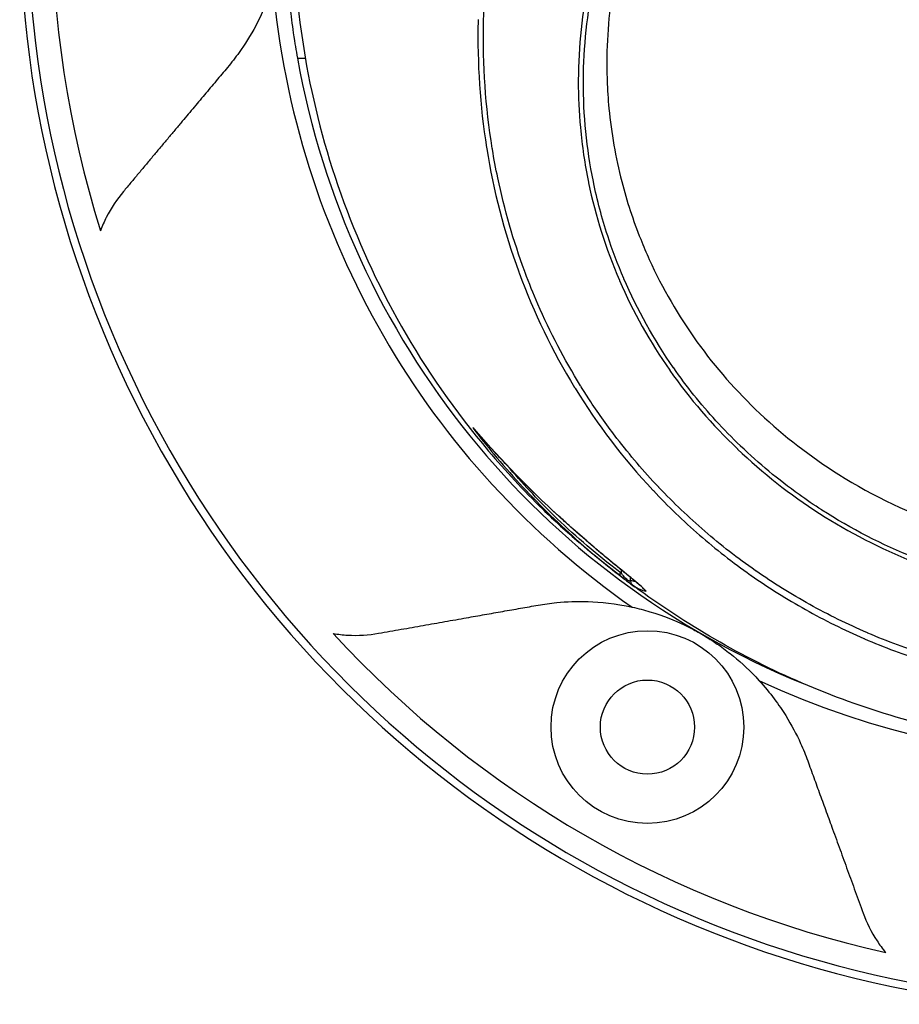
# Model space of a CAD drawing. Header units: millimetres. Extents: x 0 to 7374, y 0 to 4200.
# Tile 513 of 656: x 1914 to 2012, y 3477 to 3587. Entities that reach past the tile are written whole.
import ezdxf

# ---------------------------------------------------------------- set-up
doc = ezdxf.new("R2010")
doc.units = ezdxf.units.MM
doc.header["$LTSCALE"] = 0.2

# ---------------------------------------------------------------- blocks, each defined once
blk = doc.blocks.new('A$C9c4d0392')
for p, q in [((-91.53, -83.35), (-91.34, -83.35)), ((-91.34, -83.35), (-90.67, -83.35)), ((-90.65, -83.35), (-90.67, -83.35)), ((-71.4, -125.15), (-71.4, -125.15)), ((-68.12, -128.78), (-68.12, -128.78)), ((-55.39, -140.8), (-55.39, -140.43)), ((-54.39, -141.58), (-54.39, -141.25)), ((-54.39, -141.25), (-54.39, -141.25)), ((-53.82, -141.71), (-53.82, -141.71))]:
    blk.add_line(p, q)
for radius in [10.75, 5.25]:
    blk.add_circle((-52.5, -157.93), radius)
for radius, start, end in [(122.5, 138.8433, 264.0752), (121.63, 139.3271, 264.0304), (118.93, 162.5948, 197.4052), (94.62, 184.9489, 235.0511), (92.98, 190.1281, 247.7877), (118.93, 222.5948, 257.4052), (94.62, 244.9489, 295.0511)]:
    blk.add_arc((0, -67), radius, start, end)
for centre, major_axis, ratio, start_param, end_param in [((-61.45, -123.74), (-3.8, 0), 0.707107, 4.274865, 4.274878), ((-61.45, -123.52), (3.5, 0), 0.707107, 1.086193, 1.086207), ((-61.45, -123.74), (-3.8, 0), 0.707107, 3.869579, 3.869626), ((-61.45, -123.74), (3.8, 0), 0.707107, 0.175335, 0.175436), ((0, -67.8), (0, 91.92), 0.999962, 2.475539, 2.51075), ((24.17, -87.25), (107.39, 5.26), 0.719913, 3.827646, 3.837618), ((0, -67.8), (0, 91.92), 0.999962, 2.516445, 2.516446)]:
    blk.add_ellipse(centre, major_axis=major_axis, ratio=ratio, start_param=start_param, end_param=end_param)
for points, knots in [([(-75.1, -14.59), (-75.22, -14.76), (-75.34, -14.93), (-77.07, -17.43), (-78.57, -19.79), (-81.3, -24.6), (-82.54, -27.03), (-84.79, -31.96), (-85.8, -34.45), (-88.47, -41.98), (-89.79, -47.09), (-91.55, -57.37), (-91.99, -62.54), (-91.99, -67.72), (-91.99, -72.9), (-91.55, -78.08), (-89.79, -88.36), (-88.47, -93.46), (-84.91, -103.5), (-82.67, -108.44), (-77.2, -118.05), (-73.97, -122.71), (-68.33, -129.38), (-66.32, -131.54), (-62.87, -134.9), (-61.52, -136.14), (-60.13, -137.34)], [0.2789434, 0.2789434, 0.2789434, 0.2789434, 0.28125, 0.28125, 0.3125, 0.3125, 0.34375, 0.34375, 0.375, 0.375, 0.4375, 0.4375, 0.5000003, 0.5000003, 0.5000003, 0.5625, 0.5625, 0.625, 0.625, 0.6875, 0.6875, 0.75, 0.75, 0.78125, 0.78125, 0.8000676, 0.8000676, 0.8000676, 0.8000676]), ([(-53.2, -64.14), (-53.54, -65), (-53.86, -65.86), (-54.46, -67.6), (-54.73, -68.48), (-55.48, -71.11), (-55.9, -72.9), (-56.43, -75.9), (-56.6, -77.11), (-56.9, -79.92), (-57, -81.54), (-57.03, -83.59), (-57.03, -84.03), (-57.02, -84.91), (-57.01, -85.36), (-56.96, -86.86), (-56.89, -87.9), (-56.53, -91.68), (-56.05, -94.4), (-54.8, -99.27), (-54.1, -101.43), (-52.95, -104.29), (-52.63, -105.03), (-50.83, -108.99), (-49.05, -112.07), (-44.91, -117.83), (-42.57, -120.5), (-37.27, -125.49), (-34.33, -127.77), (-27.3, -132.19), (-23.11, -134.18), (-17.52, -136.1), (-16.27, -136.48), (-14, -137.09), (-12.98, -137.34), (-11.48, -137.67), (-11, -137.76), (-8.91, -138.16), (-7.28, -138.41), (-5.31, -138.62), (-4.96, -138.65), (-3.06, -138.82), (-1.49, -138.9), (0.08, -138.89)], [-11.478, -11.478, -11.478, -11.478, -11.183391, -11.183391, -10.889051, -10.889051, -10.304759, -10.304759, -9.91648, -9.91648, -9.400868, -9.400868, -9.262731, -9.262731, -9.113529, -9.113529, -8.77436, -8.77436, -7.874296, -7.874296, -7.139202, -7.139202, -6.87573, -6.87573, -5.72741, -5.72741, -4.579132, -4.579132, -3.406832, -3.406832, -1.968008, -1.968008, -1.561328, -1.561328, -1.235623, -1.235623, -1.083752, -1.083752, -0.576872, -0.576872, -0.471876, -0.471876, -0.000035, -0.000035, -0.000035, -0.000035]), ([(-70.78, -79.38), (-70.78, -79.33), (-70.78, -79.28), (-70.68, -74.55), (-70.16, -69.86), (-69.28, -65.26)], [0, 0, 0, 0, 0.010158, 0.010158, 1, 1, 1, 1]), ([(-92.93, -70.7), (-92.92, -70.8), (-92.91, -70.91), (-92.91, -70.92), (-92.91, -70.93), (-92.91, -70.93), (-92.91, -70.93), (-92.91, -70.93), (-92.91, -70.93), (-92.91, -70.93), (-92.91, -70.94), (-92.91, -70.95), (-92.9, -70.99), (-92.89, -71.2), (-92.89, -71.31), (-92.88, -71.57), (-92.87, -71.73), (-92.83, -72.41), (-92.8, -72.93), (-92.7, -74.3), (-92.63, -75.14), (-92.49, -76.53), (-92.43, -77.08), (-92.26, -78.6), (-92.13, -79.55), (-91.8, -81.81), (-91.7, -82.37), (-91.53, -83.35)], [-1.071837, -1.071837, -1.071837, -1.071837, -1.059762, -1.059762, -1.056282, -1.056282, -1.046312, -1.046312, -1.043972, -1.043972, -1.035962, -1.035962, -1.012809, -1.012809, -0.986108, -0.986108, -0.949859, -0.949859, -0.831246, -0.831246, -0.642859, -0.642859, -0.516203, -0.516203, -0.298799, -0.298799, -0.000001, -0.000001, -0.000001, -0.000001]), ([(-59.01, -74.54), (-59.01, -74.54), (-59.01, -74.54), (-59.79, -78.24), (-60.19, -82.03), (-60.21, -85.83), (-60.21, -85.86), (-60.21, -85.89)], [0, 0, 0, 0, 0.000004, 0.000004, 0.991982, 0.991982, 1, 1, 1, 1]), ([(-59.64, -85.82), (-59.62, -82.09), (-59.22, -78.33), (-58.45, -74.67), (-58.44, -74.63), (-58.44, -74.6), (-58.43, -74.56)], [0, 0, 0, 0, 0.989688, 0.989688, 0.989688, 1, 1, 1, 1]), ([(-94.26, -75.16), (-94.84, -76.98), (-95.54, -78.51), (-96.77, -80.81), (-97.39, -81.8), (-98.45, -83.28), (-98.88, -83.83), (-99.32, -84.36)], [10.780701, 10.780701, 10.780701, 10.780701, 11.566294, 11.566294, 12.281263, 12.281263, 12.742484, 12.742484, 12.742484, 12.742484]), ([(-71.38, -79.04), (-71.38, -79.09), (-71.38, -79.14), (-71.38, -79.19), (-71.48, -83.91), (-71.18, -88.63), (-70.44, -93.3)], [0, 0, 0, 0, 0.0101289, 0.0101289, 0.0101289, 1, 1, 1, 1]), ([(-69.78, -93.52), (-69.79, -93.48), (-69.79, -93.44), (-70.55, -88.76), (-70.88, -84.07), (-70.78, -79.38)], [0, 0, 0, 0, 0.009464, 0.009464, 1, 1, 1, 1]), ([(-60.21, -85.89), (-60.21, -87.62), (-60.13, -89.35), (-59.98, -91.06), (-59.79, -93.11), (-59.49, -95.14), (-59.08, -97.16), (-59.07, -97.18), (-59.07, -97.21), (-59.06, -97.23)], [0, 0, 0, 0, 0.452999, 0.452999, 0.452999, 0.993777, 0.993777, 0.993777, 1, 1, 1, 1]), ([(-58.53, -97.07), (-58.53, -97.07), (-58.53, -97.07), (-59.28, -93.4), (-59.65, -89.68), (-59.64, -85.88), (-59.64, -85.85), (-59.64, -85.82), (-59.64, -85.82), (-59.64, -85.82)], [0, 0, 0, 0, 0.000021, 0.000021, 0.991952, 0.991952, 0.999948, 0.999948, 1, 1, 1, 1]), ([(-70.44, -93.3), (-70.44, -93.3), (-70.44, -93.3), (-70.44, -93.3), (-70.43, -93.34), (-70.42, -93.39), (-70.41, -93.43), (-69.67, -98.09), (-68.48, -102.69), (-66.85, -107.15)], [0, 0, 0, 0, 0.000009, 0.000009, 0.000009, 0.009484, 0.009484, 0.009484, 1, 1, 1, 1]), ([(-66.14, -107.23), (-66.15, -107.19), (-66.17, -107.15), (-66.18, -107.11), (-67.44, -103.7), (-68.45, -100.21), (-69.19, -96.67), (-69.41, -95.62), (-69.61, -94.58), (-69.78, -93.52)], [0, 0, 0, 0, 0.008747, 0.008747, 0.008747, 0.77448, 0.77448, 0.77448, 1, 1, 1, 1]), ([(-59.06, -97.23), (-58.3, -100.94), (-57.15, -104.57), (-55.63, -108.08), (-55.63, -108.09), (-55.62, -108.11), (-55.61, -108.13)], [0, 0, 0, 0, 0.9954962, 0.9954962, 0.9954962, 1, 1, 1, 1]), ([(-55.14, -107.89), (-55.81, -106.33), (-56.41, -104.75), (-56.93, -103.14), (-57.57, -101.17), (-58.1, -99.17), (-58.52, -97.14), (-58.52, -97.12), (-58.53, -97.1), (-58.53, -97.07)], [0, 0, 0, 0, 0.445912, 0.445912, 0.445912, 0.993828, 0.993828, 0.993828, 1, 1, 1, 1]), ([(-110.93, -98.2), (-111.65, -99.05), (-112.3, -100.02), (-113.07, -101.54), (-113.28, -102.04), (-113.49, -102.58)], [2.464751, 2.464751, 2.464751, 2.464751, 3.257717, 3.257717, 3.580133, 3.580133, 3.580133, 3.580133]), ([(-66.85, -107.15), (-66.85, -107.15), (-66.85, -107.15), (-66.85, -107.15), (-66.83, -107.18), (-66.82, -107.22), (-66.8, -107.26), (-65.17, -111.71), (-63.11, -116), (-60.62, -120.06)], [0, 0, 0, 0, 0.000004, 0.000004, 0.000004, 0.008758, 0.008758, 0.008758, 1, 1, 1, 1]), ([(-59.9, -119.97), (-59.91, -119.94), (-59.93, -119.9), (-59.95, -119.87), (-61.76, -116.95), (-63.35, -113.9), (-64.72, -110.76), (-65.22, -109.59), (-65.69, -108.42), (-66.14, -107.23)], [0, 0, 0, 0, 0.007582, 0.007582, 0.007582, 0.73198, 0.73198, 0.73198, 1, 1, 1, 1]), ([(-55.61, -108.13), (-54.1, -111.62), (-52.22, -114.99), (-50.01, -118.14), (-50.01, -118.15), (-50, -118.16)], [0, 0, 0, 0, 0.996758, 0.996758, 1, 1, 1, 1]), ([(-49.6, -117.85), (-49.6, -117.85), (-49.6, -117.85), (-51.77, -114.74), (-53.62, -111.4), (-55.13, -107.92), (-55.13, -107.91), (-55.14, -107.89)], [0, 0, 0, 0, 0.000004, 0.000004, 0.995573, 0.995573, 1, 1, 1, 1]), ([(-50, -118.16), (-47.79, -121.31), (-45.27, -124.23), (-42.47, -126.9), (-42.47, -126.91), (-42.46, -126.92), (-42.45, -126.92)], [0, 0, 0, 0, 0.997611, 0.997611, 0.997611, 1, 1, 1, 1]), ([(-42.13, -126.57), (-43.07, -125.66), (-43.99, -124.72), (-44.87, -123.76), (-46.56, -121.9), (-48.14, -119.95), (-49.57, -117.88), (-49.58, -117.87), (-49.59, -117.86), (-49.6, -117.85)], [0, 0, 0, 0, 0.3410228, 0.3410228, 0.3410228, 0.9967908, 0.9967908, 0.9967908, 1, 1, 1, 1]), ([(-60.62, -120.06), (-60.62, -120.06), (-60.62, -120.06), (-60.6, -120.09), (-60.58, -120.12), (-58.07, -124.21), (-55.17, -128.01), (-51.9, -131.5)], [0, 0, 0, 0, 0.000005, 0.000005, 0.007575, 0.007575, 1, 1, 1, 1]), ([(-51.21, -131.22), (-51.21, -131.22), (-51.21, -131.22), (-51.21, -131.22), (-51.23, -131.19), (-51.25, -131.17), (-51.27, -131.15), (-52.91, -129.42), (-54.45, -127.61), (-55.9, -125.73), (-56.92, -124.4), (-57.89, -123.04), (-58.82, -121.65), (-59.18, -121.09), (-59.54, -120.53), (-59.9, -119.97)], [0, 0, 0, 0, 0.000002, 0.000002, 0.000002, 0.006428, 0.006428, 0.006428, 0.506965, 0.506965, 0.506965, 0.859559, 0.859559, 0.859559, 1, 1, 1, 1]), ([(-71.57, -124.95), (-71.7, -124.8), (-71.92, -124.55), (-72.03, -124.46), (-71.79, -124.79), (-71.59, -125.05)], [0, 0, 0, 0, 0.285714, 0.571429, 1, 1, 1, 1]), ([(-71.56, -124.97), (-71.61, -124.9), (-71.66, -124.85), (-71.75, -124.75), (-71.78, -124.71), (-71.83, -124.66), (-71.85, -124.64), (-71.87, -124.62), (-71.87, -124.62), (-71.87, -124.62)], [0.00044781, 0.00044781, 0.00044781, 0.00044781, 0.03373397, 0.03373397, 0.06368637, 0.06368637, 0.08608166, 0.08608166, 0.09873926, 0.09873926, 0.09873926, 0.09873926]), ([(-42.45, -126.92), (-39.66, -129.59), (-36.61, -132), (-33.32, -134.11), (-33.31, -134.11), (-33.31, -134.11), (-33.3, -134.12)], [0, 0, 0, 0, 0.998378, 0.998378, 0.998378, 1, 1, 1, 1]), ([(-33.05, -133.72), (-33.92, -133.17), (-34.76, -132.6), (-35.59, -132), (-37.89, -130.35), (-40.07, -128.54), (-42.11, -126.59), (-42.11, -126.58), (-42.12, -126.57), (-42.13, -126.57)], [0, 0, 0, 0, 0.263042, 0.263042, 0.263042, 0.99767, 0.99767, 0.99767, 1, 1, 1, 1]), ([(-62.4, -134.39), (-64.51, -132.47), (-66.49, -130.51), (-68.36, -128.52), (-68.36, -128.52), (-68.36, -128.52)], [0, 0, 0, 0, 0.999894, 0.999894, 1, 1, 1, 1]), ([(-55.39, -140.8), (-55.63, -140.61), (-55.87, -140.43), (-58.54, -138.36), (-60.83, -136.37), (-64.79, -132.53), (-66.51, -130.68), (-68.1, -128.79)], [0, 0, 0, 0, 0.0391563, 0.0391563, 0.437144, 0.437144, 0.7803734, 0.7803734, 0.7803734, 0.7803734]), ([(-51.9, -131.5), (-51.9, -131.5), (-51.9, -131.5), (-51.88, -131.52), (-51.86, -131.54), (-50.21, -133.3), (-48.5, -134.95), (-44.88, -138.09), (-42.98, -139.58), (-41, -140.97)], [0, 0, 0, 0, 0.000003, 0.000003, 0.006429, 0.006429, 0.500376, 0.500376, 1, 1, 1, 1]), ([(-40.41, -140.51), (-40.43, -140.5), (-40.45, -140.48), (-42.43, -139.1), (-44.31, -137.64), (-47.9, -134.54), (-49.59, -132.92), (-51.21, -131.22)], [0, 0, 0, 0, 0.005281, 0.005281, 0.505483, 0.505483, 1, 1, 1, 1]), ([(-22.73, -139.05), (-22.73, -139.05), (-22.73, -139.05), (-26.32, -137.6), (-29.79, -135.82), (-33.04, -133.73), (-33.05, -133.72), (-33.05, -133.72)], [0, 0, 0, 0, 0.000009, 0.000009, 0.998431, 0.998431, 1, 1, 1, 1]), ([(-61.06, -135.6), (-61.06, -135.6), (-61.06, -135.6), (-61.06, -135.6), (-61.52, -135.19), (-61.97, -134.78), (-62.4, -134.39)], [0.0097373, 0.0097373, 0.0097373, 0.0097373, 0.009901, 0.009901, 0.009901, 1, 1, 1, 1]), ([(-52.9, -142.51), (-52.9, -142.51), (-52.91, -142.5), (-52.98, -142.43), (-53.08, -142.34), (-53.4, -142.06), (-53.69, -141.82), (-54.39, -141.25), (-54.8, -140.91), (-55.61, -140.25), (-56.01, -139.92), (-56.84, -139.24), (-57.27, -138.88), (-58.23, -138.07), (-58.76, -137.61), (-59.97, -136.57), (-60.64, -135.98), (-61.64, -135.08), (-62.02, -134.74), (-62.37, -134.42)], [0.185502, 0.185502, 0.185502, 0.185502, 0.251823, 0.251823, 0.399947, 0.399947, 0.615574, 0.615574, 0.805688, 0.805688, 0.963578, 0.963578, 1.129147, 1.129147, 1.342919, 1.342919, 1.640638, 1.640638, 1.825167, 1.825167, 1.825167, 1.825167]), ([(-33.3, -134.12), (-30.02, -136.21), (-26.53, -138.01), (-22.9, -139.47), (-22.9, -139.47), (-22.89, -139.47), (-22.89, -139.47), (-22.89, -139.47)], [0, 0, 0, 0, 0.998945, 0.998945, 0.999987, 0.999987, 1, 1, 1, 1]), ([(-53.95, -141.61), (-54.46, -141.19), (-55.16, -140.61), (-55.93, -139.99), (-56.18, -139.78), (-56.44, -139.56), (-56.7, -139.35), (-57.22, -138.91), (-57.74, -138.48), (-58.25, -138.05), (-59.26, -137.19), (-60.2, -136.37), (-61.06, -135.6)], [0, 0, 0, 0, 0.3001329, 0.3001329, 0.3001329, 0.4001191, 0.4001191, 0.4001191, 0.6000914, 0.6000914, 0.6000914, 1, 1, 1, 1]), ([(0.01, -160.39), (-7.44, -160.39), (-14.98, -159.4), (-29.33, -155.68), (-36.29, -152.88), (-48.99, -146.01), (-54.86, -141.89), (-60.13, -137.34)], [0, 0, 0, 0, 2.236326, 2.236326, 4.530715, 4.530715, 6.835737, 6.835737, 6.835737, 6.835737]), ([(-27.92, -147.45), (-27.94, -147.44), (-27.96, -147.43), (-30.17, -146.48), (-32.32, -145.42), (-36.47, -143.11), (-38.47, -141.86), (-40.41, -140.51)], [0, 0, 0, 0, 0.003874, 0.003874, 0.504286, 0.504286, 1, 1, 1, 1]), ([(-55.81, -140.86), (-55.69, -140.95), (-55.48, -141.11), (-55.04, -141.45), (-54.57, -141.8), (-54.18, -142.1), (-54.09, -142.15), (-54.08, -142.16)], [0, 0, 0, 0, 0.178571, 0.285714, 0.571429, 0.714286, 1, 1, 1, 1]), ([(-54.39, -141.58), (-54.4, -141.64), (-54.42, -141.68), (-54.49, -141.66), (-54.53, -141.65), (-54.57, -141.63), (-54.63, -141.6), (-54.73, -141.53), (-54.88, -141.39), (-55.01, -141.25), (-55.06, -141.19), (-55.11, -141.14), (-55.16, -141.08), (-55.24, -140.99), (-55.31, -140.89), (-55.39, -140.8)], [0, 0, 0, 0, 0.285714, 0.285714, 0.285714, 0.428571, 0.428571, 0.428571, 0.714286, 0.714286, 0.714286, 0.821429, 0.821429, 0.821429, 1, 1, 1, 1]), ([(-52.66, -142.79), (-52.59, -142.8), (-52.67, -142.68), (-53.33, -142.12), (-53.72, -141.8), (-53.95, -141.61)], [0.0000003, 0.0000003, 0.0000003, 0.0000003, 0.6001576, 0.8002102, 1, 1, 1, 1]), ([(-41, -140.97), (-40.98, -140.99), (-40.96, -141), (-40.94, -141.02), (-38.98, -142.39), (-36.96, -143.66), (-34.87, -144.83), (-32.76, -146.02), (-30.58, -147.09), (-28.36, -148.06), (-28.34, -148.06), (-28.32, -148.07), (-28.31, -148.08), (-26.1, -149.03), (-23.85, -149.87), (-21.54, -150.6), (-19.23, -151.33), (-16.88, -151.94), (-14.49, -152.44), (-14.48, -152.44), (-14.47, -152.44), (-14.46, -152.44), (-12.09, -152.93), (-9.69, -153.3), (-7.29, -153.55), (-7.28, -153.55), (-7.28, -153.55), (-7.27, -153.55), (-4.85, -153.8), (-2.42, -153.92), (-0.01, -153.92)], [0, 0, 0, 0, 0.0017627, 0.0017627, 0.0017627, 0.1671489, 0.1671489, 0.1671489, 0.3341032, 0.3341032, 0.3341032, 0.3353966, 0.3353966, 0.3353966, 0.501122, 0.501122, 0.501122, 0.6672661, 0.6672661, 0.6672661, 0.6680256, 0.6680256, 0.6680256, 0.8332512, 0.8332512, 0.8332512, 0.8337163, 0.8337163, 0.8337163, 1, 1, 1, 1]), ([(-64.69, -144.33), (-64.02, -144.21), (-63.33, -144.12), (-61.51, -143.94), (-60.35, -143.9), (-57.74, -143.98), (-56.06, -144.14), (-54.2, -144.55)], [6.957106, 6.957106, 6.957106, 6.957106, 7.418328, 7.418328, 8.133297, 8.133297, 8.918889, 8.918889, 8.918889, 8.918889]), ([(-54.2, -144.55), (-53.5, -144.71), (-52.85, -144.88), (-50.65, -145.54), (-49.45, -146.04), (-48.02, -146.72), (-47.63, -146.92), (-46.96, -147.28), (-46.7, -147.42), (-46.17, -147.73), (-45.91, -147.89), (-45.22, -148.32), (-44.8, -148.6), (-43.87, -149.26), (-43.37, -149.65), (-41.96, -150.8), (-40.99, -151.7), (-40.06, -152.72)], [7.798841, 7.798841, 7.798841, 7.798841, 8.141814, 8.141814, 9.027519, 9.027519, 9.346241, 9.346241, 9.546336, 9.546336, 9.748469, 9.748469, 10.086206, 10.086206, 10.548451, 10.548451, 11.509811, 11.509811, 11.509811, 11.509811]), ([(-87.55, -147.49), (-86.98, -147.59), (-86.45, -147.65), (-84.74, -147.74), (-83.58, -147.67), (-82.48, -147.47)], [-12.296415, -12.296415, -12.296415, -12.296415, -11.973999, -11.973999, -11.181033, -11.181033, -11.181033, -11.181033]), ([(-14.26, -151.74), (-14.27, -151.74), (-14.28, -151.74), (-16.65, -151.25), (-18.97, -150.64), (-23.52, -149.21), (-25.74, -148.38), (-27.92, -147.45), (-27.92, -147.45)], [0, 0, 0, 0, 0.002282, 0.002282, 0.50177, 0.50177, 0.999997, 1, 1, 1, 1]), ([(-40.06, -152.72), (-38.78, -154.12), (-37.8, -155.49), (-36.42, -157.71), (-35.88, -158.74), (-35.12, -160.4), (-34.86, -161.05), (-34.63, -161.69)], [10.780701, 10.780701, 10.780701, 10.780701, 11.566294, 11.566294, 12.281263, 12.281263, 12.742484, 12.742484, 12.742484, 12.742484]), ([(-28.45, -178.67), (-28.07, -179.72), (-27.56, -180.76), (-26.62, -182.19), (-26.3, -182.63), (-25.93, -183.07)], [2.464751, 2.464751, 2.464751, 2.464751, 3.257717, 3.257717, 3.580133, 3.580133, 3.580133, 3.580133])]:
    blk.add_open_spline(points, degree=3, knots=knots)
for points, weights in [([(-99.32, -84.36), (-104.74, -90.81), (-110.93, -98.2)], [1.00437880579, 1.00691550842, 1.00239831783]), ([(-82.48, -147.47), (-72.99, -145.8), (-64.69, -144.33)], [1.00159145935, 1.00431373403, 1]), ([(-34.63, -161.69), (-31.74, -169.61), (-28.45, -178.67)], [1, 1.00431373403, 1.00159145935])]:
    blk.add_rational_spline(points, weights, degree=2)
for points in [[(-71.59, -125.05), (-70.84, -126.01), (-70.08, -126.96), (-69.28, -127.89)], [(-71.4, -125.15), (-71.48, -125.13), (-71.55, -125.09), (-71.59, -125.05)], [(-68.36, -128.52), (-69.47, -127.34), (-70.53, -126.15), (-71.57, -124.95)], [(-71.56, -124.97), (-71.56, -124.96), (-71.57, -124.96), (-71.57, -124.95)], [(-71.56, -124.97), (-71.56, -124.97), (-71.56, -124.97), (-71.56, -124.97)], [(-62.37, -134.42), (-65.72, -131.37), (-68.76, -128.21), (-71.56, -124.97)], [(-69.28, -127.89), (-67.41, -130.11), (-65.42, -132.25), (-63.31, -134.32)], [(-63.31, -134.32), (-61.18, -136.39), (-58.92, -138.39), (-56.52, -140.3)], [(-62.37, -134.42), (-62.38, -134.41), (-62.39, -134.4), (-62.4, -134.39)], [(-55.39, -140.8), (-55.46, -140.85), (-55.63, -140.92), (-55.76, -140.89), (-55.81, -140.86)], [(-53.82, -141.71), (-54.01, -141.69), (-54.2, -141.65), (-54.39, -141.58)], [(-54.39, -141.58), (-54.38, -141.69), (-54.32, -141.92), (-54.17, -142.1), (-54.08, -142.16)], [(-54.08, -142.16), (-53.6, -142.48), (-53.1, -142.71), (-52.66, -142.79)], [(-53.04, -142.37), (-53.04, -142.37), (-53.04, -142.37), (-53.04, -142.37)], [(-52.66, -142.79), (-52.81, -142.68), (-52.93, -142.54), (-53.03, -142.39)]]:
    blk.add_open_spline(points, degree=3)

msp = doc.modelspace()

# ---------------------------------------------------------------- block references
msp.add_blockref('A$C9c4d0392', (2036.257, 3666.139))

doc.saveas('drawing.dxf')
